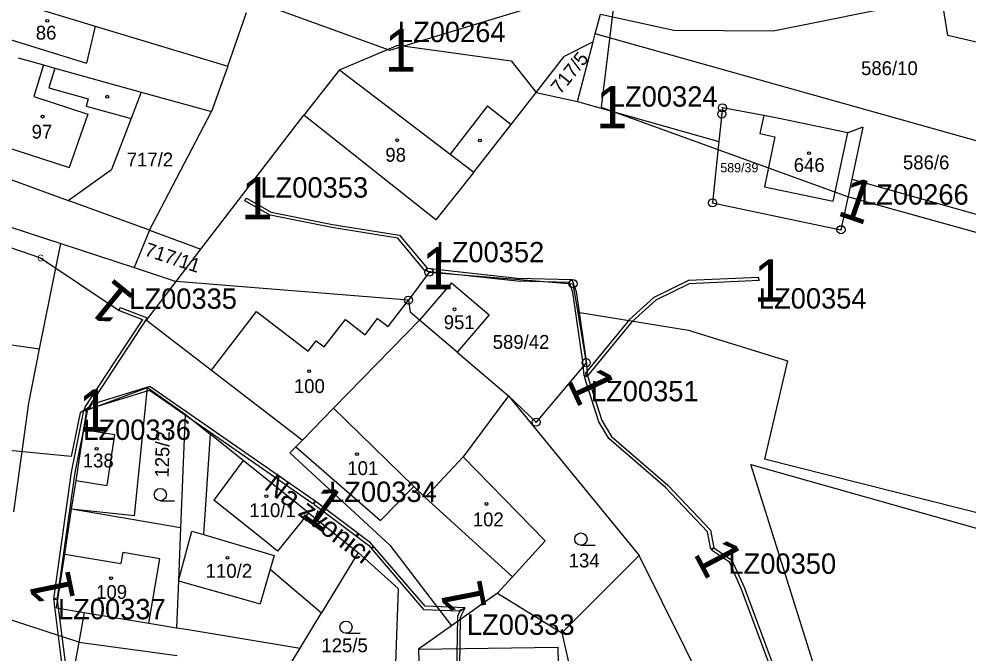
# Model space of a CAD drawing. Extents: x -738131 to -734179, y -1033447 to -1030078.
# Drawn here: x -735966.3 to -735849.9, y -1032166.9 to -1032089.2 of the extents above; entities that cross this region are included whole.
import ezdxf

# ---------------------------------------------------------------- set-up
doc = ezdxf.new("R2010")
doc.units = 0
for name, color, linetype in [('ftf_2010', 7, 'Continuous'), ('ftf_2050', 7, 'Continuous'), ('ftf_2080', 7, 'Continuous'), ('ftf_2140', 7, 'Continuous'), ('ftf_3010', 7, 'Continuous'), ('ftf_3010_ftf_3010_gtda_3015_gtda_3015_1', 7, 'Continuous'), ('ftf_3240', 7, 'Continuous'), ('ftf_nu', 7, 'Continuous'), ('Vrstva 1', 7, 'Continuous'), ('Vrstva 2', 7, 'Continuous'), ('Vrstva 3', 7, 'Continuous'), ('Vrstva 4', 7, 'Continuous'), ('Vrstva 5', 7, 'Continuous'), ('Vrstva 8', 7, 'Continuous')]:
    doc.layers.add(name, color=color, linetype=linetype)

msp = doc.modelspace()

# ---------------------------------------------------------------- linework, layer by layer
at = {"layer": 'ftf_2010'}
for points in [[(-735938.47, -1032111.14), (-735935.42, -1032112.87), (-735927.93, -1032114.36), (-735919.7, -1032115.69), (-735916.31, -1032119.74)], [(-735916.31, -1032119.74), (-735910.78, -1032120.34), (-735905.24, -1032120.94), (-735898.57, -1032121.11), (-735898.06, -1032122.61), (-735896.83, -1032131.13), (-735896.65, -1032132.92)], [(-735875.63, -1032121.26), (-735884.19, -1032121.64), (-735888.3, -1032123.65), (-735891.21, -1032126.32), (-735896.65, -1032132.92)], [(-735954.07, -1032124.92), (-735951.22, -1032126.01), (-735954.73, -1032131.36), (-735958.24, -1032136.71), (-735958.39, -1032137.2)], [(-735896.65, -1032132.92), (-735894.91, -1032138.41), (-735893.73, -1032140.36), (-735886.83, -1032146.36), (-735881.59, -1032151.87), (-735881.17, -1032154.05)], [(-735930.05, -1032148.31), (-735950.3, -1032134.24), (-735957.44, -1032136.46), (-735957.65, -1032136.85), (-735958.39, -1032137.2)], [(-735958.39, -1032137.2), (-735958.85, -1032137.46), (-735959.94, -1032142.82), (-735967.55, -1032142.1), (-735968.5, -1032152.08), (-735972.92, -1032151.65), (-736001.05, -1032147.52), (-736033.38, -1032147.59)], [(-735962.09, -1032160.29), (-735959.89, -1032144.74), (-735958.39, -1032137.2)], [(-735911.65, -1032161.39), (-735916.56, -1032161.2), (-735923.25, -1032153.41), (-735930.05, -1032148.31)], [(-735881.17, -1032154.05), (-735878.95, -1032155.54), (-735877.46, -1032158.88), (-735873.75, -1032168.86), (-735873.88, -1032170.58)], [(-735959.2, -1032180.49), (-735960.85, -1032170.09), (-735962.09, -1032160.29)], [(-735908.7, -1032171.96), (-735912.35, -1032171.66), (-735912.21, -1032162.54), (-735911.65, -1032161.39)]]:
    msp.add_lwpolyline(points, dxfattribs=at)
at = {"layer": 'ftf_2050'}
for points in [[(-735993.42, -1032069.62), (-735957.23, -1032079.77), (-735920.9, -1032093.01)], [(-735920.9, -1032093.01), (-735893.12, -1032084.54)], [(-735893.12, -1032084.54), (-735894.98, -1032099.98)], [(-735894.98, -1032099.98), (-735864.77, -1032110.93)], [(-735864.77, -1032110.93), (-735835.25, -1032119.17)]]:
    msp.add_lwpolyline(points, dxfattribs=at)
at = {"layer": 'ftf_2080'}
msp.add_lwpolyline([(-735994.86, -1032107.74), (-735963.7, -1032118.48), (-735954.07, -1032124.92)], dxfattribs=at)
at = {"layer": 'ftf_2140'}
for points in [[(-735874.15, -1032168.92), (-735877.83, -1032159.03), (-735879.27, -1032155.81), (-735881.45, -1032154.34), (-735881.17, -1032154.05), (-735881.55, -1032154.19), (-735881.96, -1032152.06), (-735887.11, -1032146.65), (-735894.04, -1032140.63), (-735895.27, -1032138.58), (-735897.02, -1032133.08), (-735896.65, -1032132.92), (-735897.05, -1032132.94), (-735897.23, -1032131.17), (-735898.45, -1032122.7), (-735898.86, -1032121.5), (-735905.27, -1032121.34), (-735916.27, -1032120.15), (-735916.31, -1032119.74), (-735916.52, -1032120.13), (-735919.92, -1032116.06), (-735928, -1032114.75), (-735935.56, -1032113.25), (-735938.67, -1032111.49), (-735938.47, -1032111.14)], [(-735875.63, -1032121.26), (-735875.65, -1032120.86), (-735884.29, -1032121.24), (-735888.53, -1032123.32), (-735891.5, -1032126.04), (-735896.93, -1032132.67), (-735896.65, -1032132.92)], [(-735954.07, -1032124.92), (-735953.93, -1032124.54), (-735950.62, -1032125.81), (-735957.88, -1032136.88), (-735958.39, -1032137.2)], [(-735958.39, -1032137.2), (-735957.77, -1032136.98), (-735950.36, -1032134.68), (-735940.27, -1032141.69), (-735930.32, -1032148.61), (-735930.05, -1032148.31), (-735930.22, -1032148.68), (-735923.52, -1032153.7), (-735916.75, -1032161.6), (-735912.43, -1032161.76), (-735911.65, -1032161.39), (-735912.33, -1032161.87), (-735912.61, -1032162.44), (-735912.76, -1032172.03), (-735908.73, -1032172.35), (-735908.7, -1032171.96)], [(-735958.39, -1032137.2), (-735958, -1032137.27), (-735959.5, -1032144.81), (-735961.67, -1032160.19), (-735962.09, -1032160.29), (-735961.67, -1032160.43), (-735960.46, -1032170.03)]]:
    msp.add_lwpolyline(points, dxfattribs=at)
at = {"layer": 'Vrstva 1'}
for points in [[(-735852.48, -1032091.2), (-735853.29, -1032086.08)], [(-735963.34, -1032088.11), (-735956.99, -1032090.04)], [(-735940.74, -1032094.96), (-735938.44, -1032088.36)], [(-735895.73, -1032090.99), (-735895.07, -1032088.57)], [(-735956.99, -1032090.04), (-735940.74, -1032094.96)], [(-735895.98, -1032091.96), (-735895.73, -1032090.99)], [(-735836.94, -1032107.49), (-735895.73, -1032090.99)], [(-735834.14, -1032095.47), (-735852.48, -1032091.2)], [(-735927.05, -1032095.4), (-735919.92, -1032092.38)], [(-735919.92, -1032092.38), (-735906.02, -1032094.28)], [(-735895.98, -1032091.96), (-735899.53, -1032093.78)], [(-735897.89, -1032099.3), (-735895.98, -1032091.96)], [(-735966.46, -1032093.93), (-735963.36, -1032094.79)], [(-735906.02, -1032094.28), (-735902.96, -1032098.17)], [(-735902.96, -1032098.17), (-735899.53, -1032093.78)], [(-735963.36, -1032094.79), (-735961.95, -1032095.18)], [(-735961.95, -1032095.18), (-735951.37, -1032098.13)], [(-735940.74, -1032094.96), (-735942.73, -1032100.53)], [(-735927.05, -1032095.4), (-735931.43, -1032100.96)], [(-735951.37, -1032098.13), (-735952.61, -1032101.38)], [(-735951.37, -1032098.13), (-735942.73, -1032100.53)], [(-735906.03, -1032102.1), (-735902.96, -1032098.17)], [(-735902.96, -1032098.17), (-735897.89, -1032099.3)], [(-735897.89, -1032099.3), (-735880.55, -1032104.2)], [(-735950.33, -1032115.09), (-735942.73, -1032100.53)], [(-735880.12, -1032100.06), (-735880.2, -1032100.82)], [(-735875.04, -1032101.02), (-735880.12, -1032100.06)], [(-735952.61, -1032101.38), (-735954.99, -1032107.64)], [(-735944.04, -1032117.39), (-735931.43, -1032100.96)], [(-735915.27, -1032113.79), (-735931.43, -1032100.96)], [(-735880.2, -1032100.82), (-735880.55, -1032104.2)], [(-735875.04, -1032101.02), (-735875.54, -1032103.22)], [(-735873.18, -1032101.38), (-735875.04, -1032101.02)], [(-735864.76, -1032103.14), (-735873.18, -1032101.38)], [(-736004.74, -1032102.47), (-735961.21, -1032116.72)], [(-735910.61, -1032107.96), (-735906.03, -1032102.1)], [(-735862.9, -1032102.45), (-735864.76, -1032103.14)], [(-735862.9, -1032102.45), (-735864.26, -1032108.8)], [(-735875.54, -1032103.22), (-735873.68, -1032103.61)], [(-735873.68, -1032103.61), (-735874.95, -1032109.74)], [(-735866.54, -1032111.5), (-735864.76, -1032103.14)], [(-735880.55, -1032104.2), (-735881.33, -1032111.72)], [(-735971.2, -1032107.47), (-735960.32, -1032111.44)], [(-735960.32, -1032111.44), (-735954.99, -1032107.64)], [(-735910.61, -1032107.96), (-735915.27, -1032113.79)], [(-735874.95, -1032109.74), (-735866.54, -1032111.5)], [(-735864.26, -1032108.8), (-735865.59, -1032115.02)], [(-735864.26, -1032108.8), (-735833.96, -1032117.36)], [(-735950.33, -1032115.09), (-735960.32, -1032111.44)], [(-735881.33, -1032111.72), (-735865.59, -1032115.02)], [(-735950.33, -1032115.09), (-735952.21, -1032119.67)], [(-735950.33, -1032115.09), (-735944.04, -1032117.39)], [(-735963.82, -1032129.64), (-735961.21, -1032116.72)], [(-735961.21, -1032116.72), (-735952.21, -1032119.67)], [(-735947.08, -1032121.35), (-735944.04, -1032117.39)], [(-735952.21, -1032119.67), (-735947.08, -1032121.35)], [(-735916.08, -1032120.22), (-735918.61, -1032123.65)], [(-735916.08, -1032120.22), (-735898.44, -1032121.64)], [(-735950.72, -1032126.13), (-735947.08, -1032121.35)], [(-735918.61, -1032123.65), (-735947.08, -1032121.35)], [(-735913.32, -1032121.54), (-735917.24, -1032126.11)], [(-735913.32, -1032121.54), (-735908.71, -1032125.44)], [(-735898.44, -1032121.64), (-735897.85, -1032125.17)], [(-735918.61, -1032123.65), (-735918.38, -1032125.14)], [(-735950.72, -1032126.13), (-735942.75, -1032132.25)], [(-735917.24, -1032126.11), (-735927.79, -1032136.91)], [(-735917.24, -1032126.11), (-735918.38, -1032125.14)], [(-735912.65, -1032130.05), (-735917.24, -1032126.11)], [(-735908.71, -1032125.44), (-735912.65, -1032130.05)], [(-735884.04, -1032127.42), (-735897.85, -1032125.17)], [(-735897.85, -1032125.17), (-735896.82, -1032131.33)], [(-735884.04, -1032127.42), (-735872.16, -1032131.11)], [(-735971.26, -1032128.56), (-735963.82, -1032129.64)], [(-735965.16, -1032136.3), (-735963.82, -1032129.64)], [(-735912.65, -1032130.05), (-735906.35, -1032135.4)], [(-735896.82, -1032131.33), (-735902.96, -1032138.63)], [(-735872.16, -1032131.11), (-735874.95, -1032143.16)], [(-735942.75, -1032132.25), (-735931.81, -1032140.66)], [(-735958.01, -1032137.15), (-735950.6, -1032134.37)], [(-735952.2, -1032150.11), (-735950.6, -1032134.37)], [(-735950.6, -1032134.37), (-735945.98, -1032137.65)], [(-735906.35, -1032135.4), (-735911.92, -1032142.88)], [(-735906.35, -1032135.4), (-735890.32, -1032154.98)], [(-735906.35, -1032135.4), (-735902.96, -1032138.63)], [(-735966.99, -1032149.64), (-735965.16, -1032136.3)], [(-735958.38, -1032139.54), (-735958.01, -1032137.15)], [(-735945.98, -1032137.65), (-735946.53, -1032151.6)], [(-735945.98, -1032137.65), (-735942.93, -1032140.09)], [(-735927.79, -1032136.91), (-735931.61, -1032140.81)], [(-735959.34, -1032145.78), (-735958.38, -1032139.54)], [(-735942.93, -1032140.09), (-735943.73, -1032152.42)], [(-735938.88, -1032143.34), (-735942.93, -1032140.09)], [(-735931.61, -1032140.81), (-735932.41, -1032141.63)], [(-735931.81, -1032140.66), (-735931.61, -1032140.81)], [(-735932.41, -1032141.63), (-735933.14, -1032142.38)], [(-735933.14, -1032142.38), (-735920.89, -1032153.69)], [(-735932.41, -1032141.63), (-735922.04, -1032150.68)], [(-735930.87, -1032149.74), (-735938.88, -1032143.34)], [(-735911.92, -1032142.88), (-735916.55, -1032147.88)], [(-735911.92, -1032142.88), (-735901.84, -1032153.19)], [(-735795.35, -1032163.27), (-735874.95, -1032143.16)], [(-735876.65, -1032143.8), (-735805.88, -1032163.81)], [(-735857.62, -1032204.32), (-735876.65, -1032143.8)], [(-735959.89, -1032149.29), (-735959.34, -1032145.78)], [(-735917.96, -1032146.51), (-735922.04, -1032150.68)], [(-735916.55, -1032147.88), (-735917.96, -1032146.51)], [(-735960.74, -1032154.8), (-735959.89, -1032149.29)], [(-735946.53, -1032151.6), (-735959.89, -1032149.29)], [(-735952.2, -1032150.11), (-735959.89, -1032149.29)], [(-735930.87, -1032149.74), (-735924.78, -1032154.62)], [(-735946.53, -1032151.6), (-735946.79, -1032158.08)], [(-735943.73, -1032152.42), (-735935.08, -1032154.96)], [(-735920.89, -1032153.69), (-735913.34, -1032163.6)], [(-735905.85, -1032157.58), (-735901.84, -1032153.19)], [(-735961.76, -1032161.39), (-735960.74, -1032154.8)], [(-735935.08, -1032154.96), (-735935.57, -1032156.66)], [(-735924.78, -1032154.62), (-735929.27, -1032162.01)], [(-735924.78, -1032154.62), (-735919.85, -1032159.01)], [(-735890.32, -1032154.98), (-735899.8, -1032164.48)], [(-735879.06, -1032177.71), (-735890.32, -1032154.98)], [(-735935.57, -1032156.66), (-735929.27, -1032162.01)], [(-735907.68, -1032159.58), (-735905.85, -1032157.58)], [(-735946.79, -1032158.08), (-735947.02, -1032163.83)], [(-735919.85, -1032159.01), (-735920.39, -1032173.96)], [(-735907.68, -1032159.58), (-735913.34, -1032163.6)], [(-735907.68, -1032159.58), (-735899.8, -1032164.48)], [(-735959, -1032165.61), (-735969.32, -1032162.27)], [(-735961.76, -1032161.39), (-735958.34, -1032161.96)], [(-735958.34, -1032161.96), (-735959, -1032165.61)], [(-735958.34, -1032161.96), (-735950.41, -1032163.27)], [(-735931.9, -1032166.33), (-735929.27, -1032162.01)], [(-735950.41, -1032163.27), (-735947.02, -1032163.83)], [(-735947.02, -1032163.83), (-735945.86, -1032164.02)], [(-735945.86, -1032164.02), (-735931.9, -1032166.33)], [(-735913.34, -1032163.6), (-735917.37, -1032166.46)], [(-735899.8, -1032164.48), (-735898.12, -1032171.83)], [(-735959, -1032165.61), (-735960.1, -1032171.67)], [(-735959, -1032165.61), (-735946.97, -1032167.23)], [(-735935.03, -1032171.46), (-735931.9, -1032166.33)], [(-735917.37, -1032166.46), (-735917.21, -1032172.43)]]:
    msp.add_lwpolyline(points, dxfattribs=at)
at = {"layer": 'Vrstva 3'}
for p, q in [((-735949.02, -1032148.26), (-735947.27, -1032148.26)), ((-735897.46, -1032153.71), (-735895.71, -1032153.71)), ((-735926.26, -1032164.52), (-735924.51, -1032164.52))]:
    msp.add_line(p, q, dxfattribs=at)
for centre in [(-735949.02, -1032147.51), (-735897.46, -1032152.96), (-735926.26, -1032163.77)]:
    msp.add_circle(centre, 0.75, dxfattribs=at)
at = {"layer": 'Vrstva 4'}
for points in [[(-735873.91, -1032090.62), (-735856.18, -1032087.06)], [(-735895.07, -1032088.57), (-735886.06, -1032090.52)], [(-735956.99, -1032090.04), (-735958.08, -1032094.59)], [(-735969.6, -1032091.01), (-735958.08, -1032094.59)], [(-735886.06, -1032090.52), (-735873.91, -1032090.62)], [(-735963.36, -1032094.79), (-735964.52, -1032098.68)], [(-735961.95, -1032095.18), (-735962.68, -1032097.62)], [(-735927.05, -1032095.4), (-735913.48, -1032105.76)], [(-735962.68, -1032097.62), (-735957.87, -1032098.96)], [(-735964.52, -1032098.68), (-735957.91, -1032100.83)], [(-735957.87, -1032098.96), (-735958.13, -1032099.85)], [(-735958.13, -1032099.85), (-735952.61, -1032101.38)], [(-735908.9, -1032099.83), (-735913.48, -1032105.76)], [(-735908.9, -1032099.83), (-735906.03, -1032102.1)], [(-735957.91, -1032100.83), (-735960.21, -1032107.4)], [(-735970.06, -1032104.2), (-735960.21, -1032107.4)], [(-735913.48, -1032105.76), (-735910.61, -1032107.96)], [(-735921.11, -1032126.9), (-735918.61, -1032123.65)], [(-735942.75, -1032132.25), (-735937.22, -1032125.05)], [(-735937.22, -1032125.05), (-735930.9, -1032129.91)], [(-735928.93, -1032129.39), (-735926.34, -1032126.02)], [(-735926.34, -1032126.02), (-735923.91, -1032127.89)], [(-735923.91, -1032127.89), (-735922.39, -1032125.91)], [(-735922.39, -1032125.91), (-735921.11, -1032126.9)], [(-735930.9, -1032129.91), (-735929.92, -1032128.63)], [(-735929.92, -1032128.63), (-735928.93, -1032129.39)], [(-735917.96, -1032146.51), (-735927.79, -1032136.91)], [(-735958.38, -1032139.54), (-735954.62, -1032140.12)], [(-735954.62, -1032140.12), (-735955.59, -1032146.37)], [(-735938.88, -1032143.34), (-735942.46, -1032148.18)], [(-735959.34, -1032145.78), (-735955.59, -1032146.37)], [(-735935.84, -1032153.48), (-735942.46, -1032148.18)], [(-735905.85, -1032157.58), (-735916.55, -1032147.88)], [(-735930.87, -1032149.74), (-735934.65, -1032154.43)], [(-735946.79, -1032158.08), (-735945.14, -1032152.01)], [(-735945.14, -1032152.01), (-735943.73, -1032152.42)], [(-735934.65, -1032154.43), (-735935.84, -1032153.48)], [(-735960.74, -1032154.8), (-735953.85, -1032155.94)], [(-735953.63, -1032154.61), (-735953.85, -1032155.94)], [(-735949.1, -1032155.37), (-735953.63, -1032154.61)], [(-735950.41, -1032163.27), (-735949.1, -1032155.37)], [(-735935.57, -1032156.66), (-735936.78, -1032160.89)], [(-735946.79, -1032158.08), (-735936.78, -1032160.89)], [(-735917.37, -1032166.46), (-735900.31, -1032166.21)], [(-735900.31, -1032166.21), (-735900.16, -1032171.9)]]:
    msp.add_lwpolyline(points, dxfattribs=at)
at = {"layer": 'Vrstva 5'}
for centre in [(-735962.88, -1032089.4), (-735955.52, -1032098.7), (-735963.45, -1032101.14), (-735919.99, -1032104.05), (-735909.84, -1032104.07), (-735869.5, -1032105.62), (-735912.97, -1032124.78), (-735930.78, -1032132.37), (-735956.83, -1032141.89), (-735924.91, -1032142.55), (-735936.02, -1032147.69), (-735909.04, -1032148.65), (-735940.78, -1032155.26), (-735955.06, -1032157.77)]:
    msp.add_circle(centre, 0.175, dxfattribs=at)
at = {"layer": 'Vrstva 8'}
for centre, radius in [((-735880.2, -1032100.82), 0.5), ((-735880.12, -1032100.06), 0.5), ((-735880.12, -1032100.06), 0.0303), ((-735880.2, -1032100.82), 0.0303), ((-735881.33, -1032111.72), 0.5), ((-735881.33, -1032111.72), 0.0303), ((-735865.59, -1032115.02), 0.5), ((-735865.59, -1032115.02), 0.0303), ((-735916.08, -1032120.22), 0.5), ((-735916.08, -1032120.22), 0.0303), ((-735898.44, -1032121.64), 0.5), ((-735898.44, -1032121.64), 0.0303), ((-735918.61, -1032123.65), 0.5), ((-735918.61, -1032123.65), 0.0303), ((-735896.82, -1032131.33), 0.5), ((-735896.82, -1032131.33), 0.0303), ((-735902.96, -1032138.63), 0.5), ((-735902.96, -1032138.63), 0.0303)]:
    msp.add_circle(centre, radius, dxfattribs=at)

# ---------------------------------------------------------------- texts
at = {"layer": 'ftf_3010'}
for p in [(-735921.54, -1032095.61), (-735895.63, -1032102.58), (-735939.12, -1032113.74), (-735916.96, -1032122.34), (-735876.28, -1032123.86), (-735959.04, -1032139.79)]:
    msp.add_text('1', height=5.2, dxfattribs=at).set_placement(p)
for rotation, p in [(340.8726, (-735866.24, -1032113.18)), (140.8052, (-735951.93, -1032123.31)), (294.8648, (-735899.28, -1032133.43)), (324.5993, (-735932.08, -1032150.06)), (297.8468, (-735883.77, -1032154.69)), (101.6507, (-735959.41, -1032160.4)), (101.0856, (-735908.98, -1032161.53))]:
    msp.add_text('1', height=5.2, rotation=rotation, dxfattribs=at).set_placement(p)
at = {"layer": 'ftf_3010_ftf_3010_gtda_3015_gtda_3015_1'}
for s, p in [('LZ00264', (-735919.9, -1032092.01)), ('LZ00324', (-735893.92, -1032099.92)), ('LZ00353', (-735936.75, -1032111.08)), ('LZ00266', (-735863.13, -1032111.94)), ('LZ00352', (-735915.16, -1032119.01)), ('LZ00335', (-735952.83, -1032124.72)), ('LZ00354', (-735875.65, -1032124.69)), ('LZ00351', (-735896.24, -1032136.06)), ('LZ00336', (-735958.47, -1032140.8)), ('LZ00334', (-735928.33, -1032148.41)), ('LZ00350', (-735879.38, -1032157.22)), ('LZ00337', (-735961.56, -1032162.8)), ('LZ00333', (-735911.44, -1032164.71))]:
    msp.add_text(s, height=2.5, dxfattribs=at).set_placement(p)
at = {"layer": 'ftf_3240'}
msp.add_text('G', height=0.8, dxfattribs=at).set_placement((-735964.1, -1032118.88))
at = {"layer": 'ftf_nu'}
msp.add_text('Na zvonici', height=2.5, rotation=322.5192, dxfattribs=at).set_placement((-735936.41, -1032146.75))
at = {"layer": 'Vrstva 2'}
for s, height, p in [('86', 1.7, (-735964.29, -1032091.7)), ('586/10', 1.7, (-735863.13, -1032096.05)), ('97', 1.7, (-735964.8, -1032103.85)), ('98', 1.7, (-735921.44, -1032106.68)), ('717/2', 1.7, (-735953.14, -1032107.26)), ('646', 1.7, (-735871.38, -1032107.93)), ('586/6', 1.7, (-735857.99, -1032107.61)), ('589/39', 1.14, (-735880.38, -1032107.98)), ('951', 1.7, (-735914.28, -1032127.21)), ('589/42', 1.7, (-735908.28, -1032129.63)), ('100', 1.7, (-735932.65, -1032135.05)), ('138', 1.7, (-735958.53, -1032144.18)), ('101', 1.7, (-735926.1, -1032145.11)), ('110/1', 1.7, (-735938.11, -1032150.27)), ('102', 1.7, (-735910.72, -1032151.4)), ('134', 1.7, (-735898.96, -1032156.44)), ('110/2', 1.7, (-735943.46, -1032157.71)), ('109', 1.7, (-735956.89, -1032160.3)), ('125/5', 1.7, (-735929.28, -1032166.84))]:
    msp.add_text(s, height=height, dxfattribs=at).set_placement(p)
for s, rotation, p in [('717/5', 51.1835, (-735899.99, -1032098.5)), ('717/11', 341.775, (-735951.08, -1032118.15)), ('125/2', 88.4648, (-735948, -1032145.44))]:
    msp.add_text(s, height=1.7, rotation=rotation, dxfattribs=at).set_placement(p)

doc.saveas('drawing.dxf')
